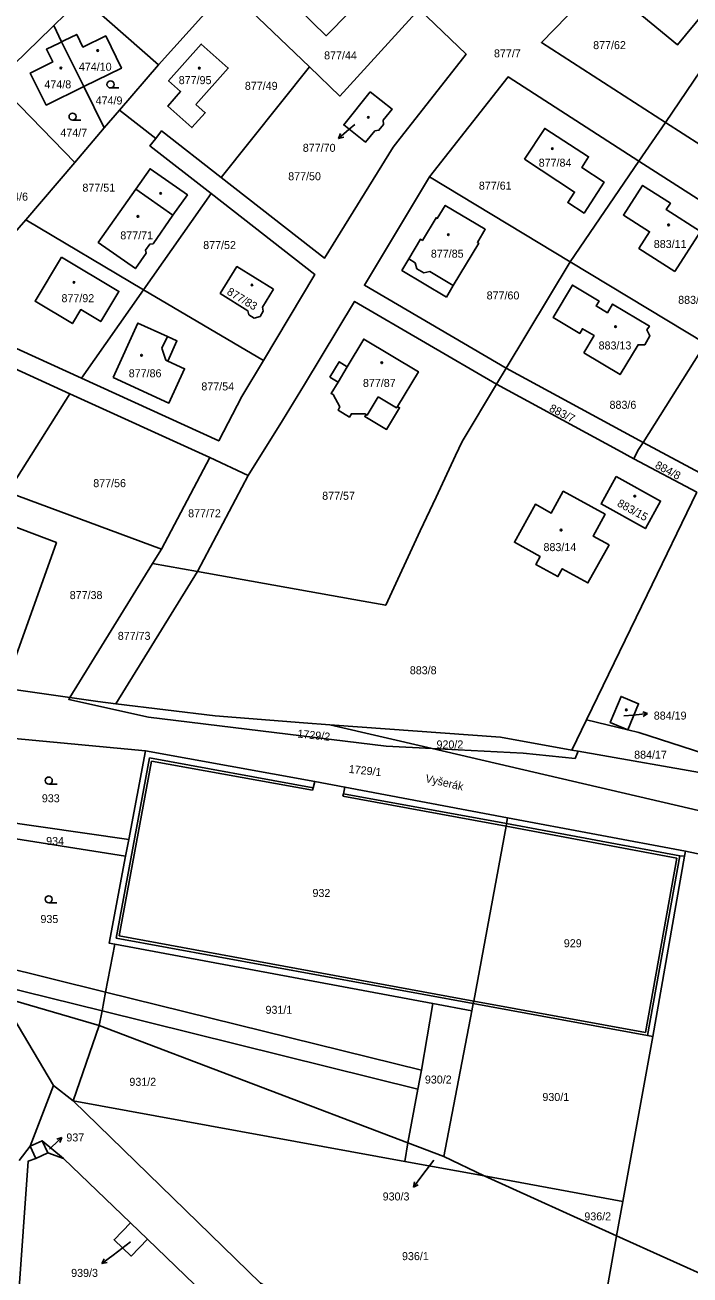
# Model space of a CAD drawing. Extents: x -724107 to -720612, y -1045267 to -1038441.
# Drawn here: x -722474.4 to -722333.2, y -1042882.3 to -1042616.7 of the extents above; entities that cross this region are included whole.
import ezdxf

# ---------------------------------------------------------------- set-up
doc = ezdxf.new("R2010")
doc.units = 0
for name, color, linetype in [('Hranice parcel', 7, 'Continuous'), ('Parcelní čísla', 7, 'Continuous'), ('Pop  PČ popisy', 7, 'Continuous'), ('Vnitřní kresba', 7, 'Continuous'), ('Značky budov', 7, 'Continuous'), ('Značky kultur', 7, 'Continuous')]:
    doc.layers.add(name, color=color, linetype=linetype)

msp = doc.modelspace()

# ---------------------------------------------------------------- linework, layer by layer
at = {"layer": 'Hranice parcel'}
for p, q in [((-722431.35, -1042608.95), (-722414.01, -1042625.59)), ((-722459.98, -1042612.99), (-722446.09, -1042625.16)), ((-722466.66, -1042620.27), (-722468.31, -1042616.81)), ((-722461.95, -1042629.79), (-722466.66, -1042620.27)), ((-722446.09, -1042625.16), (-722454.36, -1042634.79)), ((-722432.76, -1042649.1), (-722414.01, -1042625.59)), ((-722457.59, -1042638.57), (-722461.95, -1042629.79)), ((-722454.36, -1042634.79), (-722457.59, -1042638.57)), ((-722454.36, -1042634.79), (-722446.67, -1042640.79)), ((-722344.03, -1042645.65), (-722338.39, -1042637.39)), ((-722338.39, -1042637.39), (-722310.15, -1042655.52)), ((-722457.59, -1042638.57), (-722463.82, -1042645.88)), ((-722463.82, -1042645.88), (-722474.25, -1042658.09)), ((-722358.62, -1042667.01), (-722344.03, -1042645.65)), ((-722344.03, -1042645.65), (-722316.2, -1042663.51)), ((-722358.62, -1042667.01), (-722388.51, -1042648.98)), ((-722449.3, -1042672.99), (-722434.92, -1042652.48)), ((-722474.25, -1042658.09), (-722480.67, -1042665.38)), ((-722474.25, -1042658.09), (-722449.3, -1042672.99)), ((-722372.2, -1042689.6), (-722358.62, -1042667.01)), ((-722358.62, -1042667.01), (-722329.89, -1042684.34)), ((-722462.47, -1042691.76), (-722449.3, -1042672.99)), ((-722449.3, -1042672.99), (-722423.76, -1042687.95)), ((-722343.13, -1042705.38), (-722329.89, -1042684.34)), ((-722374.26, -1042693.03), (-722372.2, -1042689.6)), ((-722372.2, -1042689.6), (-722343.13, -1042705.38)), ((-722478.07, -1042715.93), (-722464.89, -1042695.05)), ((-722464.89, -1042695.05), (-722435.19, -1042708.6)), ((-722343.13, -1042705.38), (-722329.97, -1042712.38)), ((-722445.47, -1042728.05), (-722435.19, -1042708.6)), ((-722435.19, -1042708.6), (-722427.03, -1042712.4)), ((-722331.7, -1042715.96), (-722345.06, -1042708.87)), ((-722427.03, -1042712.4), (-722437.82, -1042732.79)), ((-722445.47, -1042728.05), (-722478.07, -1042715.93)), ((-722447.34, -1042731.08), (-722445.47, -1042728.05)), ((-722464.91, -1042759.58), (-722447.34, -1042731.08)), ((-722455.16, -1042760.92), (-722437.82, -1042732.79)), ((-722447.34, -1042731.08), (-722437.82, -1042732.79)), ((-722478.81, -1042757.57), (-722464.91, -1042759.58)), ((-722409.67, -1042765.38), (-722387.95, -1042770.43)), ((-722358.26, -1042770.75), (-722355.14, -1042764.32)), ((-722448.85, -1042770.94), (-722486.15, -1042767.37)), ((-722356.88, -1042770.99), (-722358.26, -1042770.75)), ((-722448.85, -1042770.94), (-722452.41, -1042789.78)), ((-722319.57, -1042777.57), (-722356.88, -1042770.99)), ((-722482.53, -1042785.44), (-722452.41, -1042789.78)), ((-722334.12, -1042792.22), (-722371.91, -1042785.11)), ((-722482.94, -1042788.61), (-722453.08, -1042793.31)), ((-722452.41, -1042789.78), (-722453.08, -1042793.31)), ((-722236.98, -1042813.32), (-722334.12, -1042792.22)), ((-722387.8, -1042824.59), (-722455.32, -1042811.98)), ((-722458.65, -1042829.29), (-722479.86, -1042823.1)), ((-722379.49, -1042826.14), (-722387.8, -1042824.59)), ((-722379.49, -1042826.14), (-722385.46, -1042857.1)), ((-722379.21, -1042824.61), (-722379.49, -1042826.14)), ((-722458.65, -1042829.29), (-722393.11, -1042854.19)), ((-722341.05, -1042831.62), (-722347.42, -1042866.66)), ((-722468.38, -1042842), (-722464.24, -1042845.26)), ((-722464.24, -1042845.26), (-722393.75, -1042858.14)), ((-722393.11, -1042854.19), (-722393.75, -1042858.14)), ((-722393.11, -1042854.19), (-722385.46, -1042857.1)), ((-722469.61, -1042856.31), (-722472.15, -1042857.54)), ((-722469.61, -1042856.31), (-722466.24, -1042857.5)), ((-722452.03, -1042871.19), (-722466.24, -1042857.5)), ((-722393.75, -1042858.14), (-722376.86, -1042861.23)), ((-722385.46, -1042857.1), (-722376.86, -1042861.23)), ((-722376.86, -1042861.23), (-722347.42, -1042866.66)), ((-722348.74, -1042873.94), (-722376.86, -1042861.23)), ((-722347.42, -1042866.66), (-722348.74, -1042873.94)), ((-722448.43, -1042874.66), (-722452.03, -1042871.19)), ((-722348.74, -1042873.94), (-722357.05, -1042919.63))]:
    msp.add_line(p, q, dxfattribs=at)
for points in [[(-722338.39, -1042637.39), (-722364.74, -1042620.39), (-722348.35, -1042603.55), (-722341.69, -1042595.72), (-722319.73, -1042613.69)], [(-722400.54, -1042608.84), (-722410.42, -1042618.98), (-722419.26, -1042610.36), (-722411.68, -1042602.59), (-722410.31, -1042603.92), (-722407.99, -1042601.53), (-722400.54, -1042608.84)], [(-722335.54, -1042604.66), (-722338.21, -1042607.91), (-722330.39, -1042614.32), (-722335.78, -1042620.9), (-722346.97, -1042611.71), (-722338.95, -1042601.87), (-722335.54, -1042604.66)], [(-722468.31, -1042616.81), (-722467.86, -1042616.37), (-722461.97, -1042610.62)], [(-722446.09, -1042625.16), (-722436.31, -1042614.31), (-722431.35, -1042608.95)], [(-722390.69, -1042613.35), (-722380.74, -1042622.9), (-722395.25, -1042641.39), (-722396.24, -1042642.64), (-722410.8, -1042666.23), (-722432.76, -1042649.1)], [(-722414.01, -1042625.59), (-722407.54, -1042631.8), (-722390.69, -1042613.35)], [(-722338.39, -1042637.39), (-722329.41, -1042624.24), (-722319.73, -1042613.69)], [(-722480.54, -1042628.77), (-722479.47, -1042627.72), (-722468.76, -1042617.25), (-722468.31, -1042616.81)], [(-722466.66, -1042620.27), (-722466.12, -1042620.01), (-722463.45, -1042618.69), (-722462.12, -1042621.39), (-722457.3, -1042619.01), (-722453.97, -1042625.87), (-722461.95, -1042629.79)], [(-722461.95, -1042629.79), (-722469.93, -1042633.72), (-722473.32, -1042626.9), (-722468.54, -1042624.53), (-722469.89, -1042621.86), (-722467.2, -1042620.54), (-722466.66, -1042620.27)], [(-722438.15, -1042633.58), (-722436.16, -1042635.33), (-722438.98, -1042638.5), (-722444.12, -1042633.92), (-722441.38, -1042630.84), (-722443.95, -1042628.56), (-722436.99, -1042620.74), (-722431.26, -1042625.85), (-722438.15, -1042633.58)], [(-722463.82, -1042645.88), (-722480.19, -1042629.13), (-722480.54, -1042628.77)], [(-722388.51, -1042648.98), (-722371.82, -1042627.73), (-722344.03, -1042645.65)], [(-722401.1, -1042630.9), (-722396.46, -1042634.57), (-722398.35, -1042636.92), (-722398.29, -1042637.82), (-722399.24, -1042639.07), (-722400.11, -1042639.15), (-722402.07, -1042641.58), (-722406.71, -1042637.94), (-722401.1, -1042630.9)], [(-722432.76, -1042649.1), (-722445.44, -1042639.21), (-722446.67, -1042640.79)], [(-722368.29, -1042645.22), (-722364.02, -1042638.67), (-722354.7, -1042644.7), (-722356.17, -1042646.97), (-722351.4, -1042650.06), (-722355.66, -1042656.64), (-722359.11, -1042654.41), (-722357.67, -1042652.18), (-722368.29, -1042645.22)], [(-722446.67, -1042640.79), (-722447.9, -1042642.36), (-722434.92, -1042652.48)], [(-722448.73, -1042665.15), (-722450.98, -1042668.44), (-722458.89, -1042662.88), (-722450.91, -1042651.57), (-722447.86, -1042647.24), (-722439.94, -1042652.78), (-722443.02, -1042657.12), (-722447.24, -1042663.2), (-722447.95, -1042663.28), (-722448.86, -1042664.51), (-722448.73, -1042665.15)], [(-722372.2, -1042689.6), (-722402.33, -1042672), (-722388.51, -1042648.98)], [(-722336.38, -1042669.07), (-722344.02, -1042664.16), (-722341.75, -1042660.63), (-722347.29, -1042657.07), (-722343.22, -1042650.78), (-722337.32, -1042654.58), (-722338.19, -1042655.93), (-722330.93, -1042660.6), (-722336.38, -1042669.07)], [(-722434.92, -1042652.48), (-722412.89, -1042669.67), (-722423.76, -1042687.95)], [(-722384.9, -1042674.49), (-722394.36, -1042668.84), (-722392.91, -1042666.4), (-722390.43, -1042662.22), (-722390, -1042662.48), (-722387.09, -1042657.66), (-722386.84, -1042657.79), (-722385.14, -1042655.02), (-722376.66, -1042660.1), (-722378.33, -1042662.88), (-722378.05, -1042663.05), (-722383.45, -1042672.06), (-722384.9, -1042674.49)], [(-722466.69, -1042666), (-722454.49, -1042673.29), (-722458.33, -1042679.72), (-722462.59, -1042677.17), (-722464.36, -1042680.14), (-722472.31, -1042675.4), (-722466.69, -1042666)], [(-722421.61, -1042672.82), (-722423.98, -1042676.65), (-722423.82, -1042677.51), (-722424.48, -1042678.62), (-722425.78, -1042678.95), (-722426.9, -1042678.24), (-722427.1, -1042677.39), (-722432.97, -1042673.74), (-722429.4, -1042668.02), (-722421.61, -1042672.82)], [(-722355.74, -1042686.36), (-722353.55, -1042682.67), (-722356, -1042681.23), (-722356.59, -1042682.24), (-722362.25, -1042678.82), (-722358.15, -1042671.94), (-722352.47, -1042675.34), (-722353.09, -1042676.37), (-722350.69, -1042677.84), (-722349.59, -1042676), (-722341.79, -1042680.65), (-722342.31, -1042681.49), (-722341.66, -1042682.77), (-722342.78, -1042684.65), (-722344.18, -1042684.63), (-722348, -1042690.98), (-722355.74, -1042686.36)], [(-722427.03, -1042712.4), (-722419.75, -1042700.76), (-722415.09, -1042693.06), (-722404.41, -1042675.43), (-722374.26, -1042693.03)], [(-722455.73, -1042691.6), (-722450.45, -1042680.03), (-722444.2, -1042682.88), (-722442.15, -1042683.82), (-722444.1, -1042688.1), (-722440.53, -1042689.73), (-722443.86, -1042697.02), (-722455.73, -1042691.6)], [(-722462.47, -1042691.76), (-722482.04, -1042682.83), (-722482.91, -1042684.75)], [(-722482.91, -1042684.75), (-722483.69, -1042686.47), (-722464.89, -1042695.05)], [(-722409.66, -1042691.53), (-722407.68, -1042688.24), (-722405.97, -1042689.29), (-722402.46, -1042683.44), (-722390.87, -1042690.36), (-722395.31, -1042697.73), (-722394.85, -1042698.02), (-722397.63, -1042702.62), (-722402.26, -1042699.88), (-722401.98, -1042699.44), (-722402.24, -1042699.3), (-722405.08, -1042699.29), (-722405.51, -1042699.99), (-722407.94, -1042698.51), (-722407.56, -1042697.83), (-722409, -1042695.23), (-722409.41, -1042695.01), (-722407.94, -1042692.57), (-722409.66, -1042691.53)], [(-722423.76, -1042687.95), (-722428.34, -1042695.64), (-722433.28, -1042705.08), (-722462.47, -1042691.76)], [(-722437.82, -1042732.79), (-722402.57, -1042739.13), (-722397.81, -1042739.98), (-722390.45, -1042724.2), (-722387.1, -1042717.03), (-722382.95, -1042708.15), (-722381.58, -1042705.22), (-722374.26, -1042693.03)], [(-722374.26, -1042693.03), (-722348.59, -1042706.97), (-722345.06, -1042708.87)], [(-722345.06, -1042708.87), (-722344.23, -1042707.12), (-722343.13, -1042705.38)], [(-722348.85, -1042712.6), (-722339.39, -1042717.83), (-722342.61, -1042723.68), (-722352.04, -1042718.44), (-722348.85, -1042712.6)], [(-722478.81, -1042757.57), (-722467.76, -1042726.65), (-722480.33, -1042721.91), (-722478.07, -1042715.93)], [(-722350.36, -1042727.16), (-722354.84, -1042735.24), (-722360.29, -1042732.23), (-722361.2, -1042733.88), (-722365.91, -1042731.29), (-722364.99, -1042729.63), (-722370.46, -1042726.6), (-722366.01, -1042718.52), (-722362.63, -1042720.38), (-722360.07, -1042715.74), (-722351.21, -1042720.64), (-722353.75, -1042725.28), (-722350.36, -1042727.16)], [(-722355.14, -1042764.32), (-722342.28, -1042737.79), (-722331.7, -1042715.96)], [(-722387.95, -1042770.43), (-722397.71, -1042769.93), (-722448.22, -1042763.75), (-722465.15, -1042759.98), (-722464.91, -1042759.58)], [(-722464.91, -1042759.58), (-722458.98, -1042760.46), (-722455.16, -1042760.92)], [(-722346.38, -1042766.44), (-722350.11, -1042764.89), (-722347.81, -1042759.35), (-722344.08, -1042760.91), (-722346.38, -1042766.44)], [(-722455.16, -1042760.92), (-722434.03, -1042763.48), (-722415.25, -1042764.95), (-722409.67, -1042765.38)], [(-722409.67, -1042765.38), (-722373.45, -1042768.03), (-722358.26, -1042770.75)], [(-722355.14, -1042764.32), (-722346.38, -1042766.44), (-722343.99, -1042767.02), (-722318.83, -1042775.14)], [(-722387.95, -1042770.43), (-722235.78, -1042805.8), (-722146.84, -1042818.46), (-722049.11, -1042831.18), (-721981.32, -1042816.6), (-721918.62, -1042815.37), (-721874.67, -1042805.54)], [(-722356.88, -1042770.99), (-722357.58, -1042772.56), (-722368.58, -1042771.42), (-722387.95, -1042770.43)], [(-722371.91, -1042785.11), (-722406.48, -1042778.61), (-722412.87, -1042777.42), (-722448.85, -1042770.94)], [(-722371.91, -1042785.11), (-722372.14, -1042786.37), (-722372.24, -1042786.91), (-722379.11, -1042824.07), (-722379.21, -1042824.61)], [(-722453.08, -1042793.31), (-722456.57, -1042811.75), (-722455.32, -1042811.98)], [(-722334.12, -1042792.22), (-722334.31, -1042793.31), (-722341.05, -1042831.62)], [(-722455.32, -1042811.98), (-722457.33, -1042822.16), (-722458.05, -1042826.17), (-722458.65, -1042829.29)], [(-722479.86, -1042823.1), (-722479.07, -1042823.99), (-722468.38, -1042842)], [(-722387.8, -1042824.59), (-722390.22, -1042838.78), (-722390.96, -1042842.81), (-722393.11, -1042854.19)], [(-722379.21, -1042824.61), (-722342.17, -1042831.41), (-722341.05, -1042831.62)], [(-722468.38, -1042842), (-722473.34, -1042854.93), (-722472.15, -1042857.54)], [(-722464.24, -1042845.26), (-722424.44, -1042884.02), (-722386.04, -1042905.71), (-722357.05, -1042919.63)], [(-722466.24, -1042857.5), (-722470.76, -1042853.77), (-722469.61, -1042856.31)], [(-722472.15, -1042857.54), (-722473.76, -1042858.07), (-722491.1, -1043101.16)], [(-722448.43, -1042874.66), (-722451.9, -1042878.26), (-722455.5, -1042874.79), (-722452.03, -1042871.19)], [(-722348.74, -1042873.94), (-722306.02, -1042893.24), (-722250.89, -1042913.5)], [(-722400.94, -1042908.01), (-722436.44, -1042886.2), (-722448.43, -1042874.66)]]:
    msp.add_lwpolyline(points, dxfattribs=at)
at = {"layer": 'Pop  PČ popisy'}
for p, q in [((-722404.36, -1042637.8), (-722405.55, -1042638.84)), ((-722405.55, -1042638.84), (-722407.82, -1042640.81)), ((-722407.82, -1042640.81), (-722407.39, -1042639.77)), ((-722407.82, -1042640.81), (-722406.73, -1042640.53)), ((-722342.17, -1042762.99), (-722343.21, -1042762.59)), ((-722347.18, -1042763.5), (-722345.15, -1042763.3)), ((-722345.15, -1042763.3), (-722342.17, -1042762.99)), ((-722342.17, -1042762.99), (-722343.11, -1042763.59)), ((-722468.8, -1042855.14), (-722466.64, -1042853.06)), ((-722466.64, -1042853.06), (-722467.71, -1042853.39)), ((-722466.64, -1042853.06), (-722467.01, -1042854.11)), ((-722469.24, -1042855.57), (-722468.8, -1042855.14)), ((-722387.58, -1042857.87), (-722390.1, -1042861.21)), ((-722390.1, -1042861.21), (-722391.91, -1042863.61)), ((-722391.91, -1042863.61), (-722391.7, -1042862.51)), ((-722391.91, -1042863.61), (-722390.9, -1042863.11)), ((-722452.02, -1042875.22), (-722455.7, -1042878.03)), ((-722455.7, -1042878.03), (-722458.1, -1042879.84)), ((-722458.1, -1042879.84), (-722457.6, -1042878.83)), ((-722458.1, -1042879.84), (-722457, -1042879.63))]:
    msp.add_line(p, q, dxfattribs=at)
at = {"layer": 'Vnitřní kresba'}
for p, q in [((-722450.91, -1042651.57), (-722443.02, -1042657.12)), ((-722392.91, -1042666.4), (-722391.55, -1042667.22)), ((-722391.55, -1042667.22), (-722391.22, -1042668.47)), ((-722391.22, -1042668.47), (-722389.71, -1042669.38)), ((-722389.71, -1042669.38), (-722388.43, -1042669.08)), ((-722388.43, -1042669.08), (-722383.45, -1042672.06)), ((-722444.2, -1042682.88), (-722445.35, -1042685.38)), ((-722445.35, -1042685.38), (-722444.54, -1042687.9)), ((-722444.54, -1042687.9), (-722444.1, -1042688.1)), ((-722405.97, -1042689.29), (-722407.94, -1042692.57)), ((-722455.06, -1042810.69), (-722447.97, -1042772.43)), ((-722447.53, -1042773.07), (-722454.42, -1042810.25)), ((-722447.97, -1042772.43), (-722413.2, -1042778.74)), ((-722447.53, -1042773.07), (-722413.33, -1042779.27)), ((-722413.33, -1042779.27), (-722413.2, -1042778.74)), ((-722412.87, -1042777.42), (-722413.2, -1042778.74)), ((-722406.48, -1042778.61), (-722406.78, -1042780.04)), ((-722406.78, -1042780.04), (-722406.89, -1042780.57)), ((-722406.89, -1042780.57), (-722372.24, -1042786.91)), ((-722372.14, -1042786.37), (-722406.78, -1042780.04)), ((-722372.14, -1042786.37), (-722335.34, -1042793.25)), ((-722372.24, -1042786.91), (-722335.98, -1042793.69)), ((-722335.98, -1042793.69), (-722342.61, -1042830.77)), ((-722342.17, -1042831.41), (-722335.34, -1042793.25)), ((-722334.31, -1042793.31), (-722335.34, -1042793.25)), ((-722379.11, -1042824.07), (-722454.42, -1042810.25)), ((-722455.06, -1042810.69), (-722379.21, -1042824.61)), ((-722457.33, -1042822.16), (-722482.71, -1042815.87)), ((-722458.05, -1042826.17), (-722480.77, -1042820.54)), ((-722457.33, -1042822.16), (-722390.22, -1042838.78)), ((-722390.96, -1042842.81), (-722458.05, -1042826.17)), ((-722379.11, -1042824.07), (-722342.61, -1042830.77)), ((-722464.24, -1042845.26), (-722458.65, -1042829.29)), ((-722473.34, -1042854.93), (-722475.69, -1042857.95)), ((-722470.76, -1042853.77), (-722473.34, -1042854.93))]:
    msp.add_line(p, q, dxfattribs=at)
for points in [[(-722399.39, -1042695.73), (-722401.73, -1042699.57), (-722401.98, -1042699.44)], [(-722395.31, -1042697.73), (-722395.48, -1042698.02), (-722399.39, -1042695.73)]]:
    msp.add_lwpolyline(points, dxfattribs=at)
at = {"layer": 'Značky budov'}
for centre in [(-722459.02, -1042622.13), (-722466.82, -1042625.84), (-722437.4, -1042625.86), (-722401.51, -1042636.32), (-722362.39, -1042642.97), (-722445.63, -1042652.46), (-722450.46, -1042657.38), (-722337.71, -1042659.16), (-722384.49, -1042661.25), (-722464.02, -1042671.38), (-722426.21, -1042671.92), (-722348.97, -1042680.79), (-722449.68, -1042686.87), (-722398.63, -1042688.44), (-722344.89, -1042716.8), (-722360.53, -1042724.02), (-722346.67, -1042762.21)]:
    msp.add_circle(centre, 0.175, dxfattribs=at)
at = {"layer": 'Značky kultur'}
for p, q in [((-722456.27, -1042630.07), (-722454.52, -1042630.07)), ((-722464.34, -1042636.92), (-722462.59, -1042636.92)), ((-722469.39, -1042777.97), (-722467.64, -1042777.97)), ((-722469.4, -1042803.2), (-722467.65, -1042803.2))]:
    msp.add_line(p, q, dxfattribs=at)
for centre in [(-722456.27, -1042629.32), (-722464.34, -1042636.17), (-722469.39, -1042777.22), (-722469.4, -1042802.45)]:
    msp.add_circle(centre, 0.75, dxfattribs=at)

# ---------------------------------------------------------------- texts
at = {"layer": 'Parcelní čísla'}
for s, p in [('877/7', (-722374.8, -1042623.57)), ('877/62', (-722353.73, -1042621.82)), ('474/10', (-722462.99, -1042626.41)), ('877/44', (-722410.89, -1042624)), ('474/8', (-722470.31, -1042630.15)), ('877/95', (-722441.78, -1042629.26)), ('877/49', (-722427.73, -1042630.47)), ('474/9', (-722459.43, -1042633.58)), ('474/7', (-722466.93, -1042640.45)), ('877/70', (-722415.42, -1042643.64)), ('877/84', (-722365.3, -1042646.8)), ('877/50', (-722418.52, -1042649.68)), ('877/51', (-722462.24, -1042652.11)), ('877/61', (-722378.01, -1042651.68)), ('474/6', (-722479.49, -1042654.01)), ('877/71', (-722454.19, -1042662.24)), ('877/52', (-722436.58, -1042664.3)), ('877/85', (-722388.21, -1042666.13)), ('883/11', (-722340.85, -1042664.08)), ('877/92', (-722466.69, -1042675.59)), ('877/60', (-722376.36, -1042675)), ('883/5', (-722335.67, -1042675.94)), ('883/13', (-722352.57, -1042685.63)), ('877/86', (-722452.4, -1042691.54)), ('877/54', (-722436.97, -1042694.34)), ('877/87', (-722402.64, -1042693.6)), ('883/6', (-722350.25, -1042698.24)), ('877/56', (-722459.94, -1042714.89)), ('877/57', (-722411.3, -1042717.57)), ('877/72', (-722439.78, -1042721.29)), ('883/14', (-722364.28, -1042728.48)), ('877/38', (-722464.94, -1042738.67)), ('877/73', (-722454.73, -1042747.33)), ('883/8', (-722392.68, -1042754.64)), ('884/19', (-722340.85, -1042764.27)), ('920/2', (-722387.01, -1042770.4)), ('884/17', (-722345.02, -1042772.58)), ('933', (-722470.86, -1042781.84)), ('934', (-722469.95, -1042790.92)), ('932', (-722413.36, -1042801.96)), ('935', (-722471.16, -1042807.5)), ('929', (-722359.96, -1042812.64)), ('931/1', (-722423.34, -1042826.78)), ('930/2', (-722389.48, -1042841.6)), ('931/2', (-722452.26, -1042842.08)), ('930/1', (-722364.51, -1042845.31)), ('937', (-722465.65, -1042853.9)), ('930/3', (-722398.45, -1042866.44)), ('936/2', (-722355.6, -1042870.67)), ('936/1', (-722394.34, -1042879.12)), ('939/3', (-722464.63, -1042882.68))]:
    msp.add_text(s, height=1.7, dxfattribs=at).set_placement(p)
for s, rotation, p in [('877/83', 329, (-722431.71, -1042673.81)), ('883/7', 333, (-722363.21, -1042698.66)), ('884/8', 332, (-722340.73, -1042710.72)), ('883/15', 331, (-722348.78, -1042718.8)), ('1729/2', 354, (-722416.63, -1042768.06)), ('1729/1', 354, (-722405.72, -1042775.58))]:
    msp.add_text(s, height=1.7, rotation=rotation, dxfattribs=at).set_placement(p)
at = {"layer": 'Pop  PČ popisy'}
msp.add_text('Vyšerák', height=1.7, rotation=347, dxfattribs=at).set_placement((-722389.5, -1042777.52))

doc.saveas('drawing.dxf')
